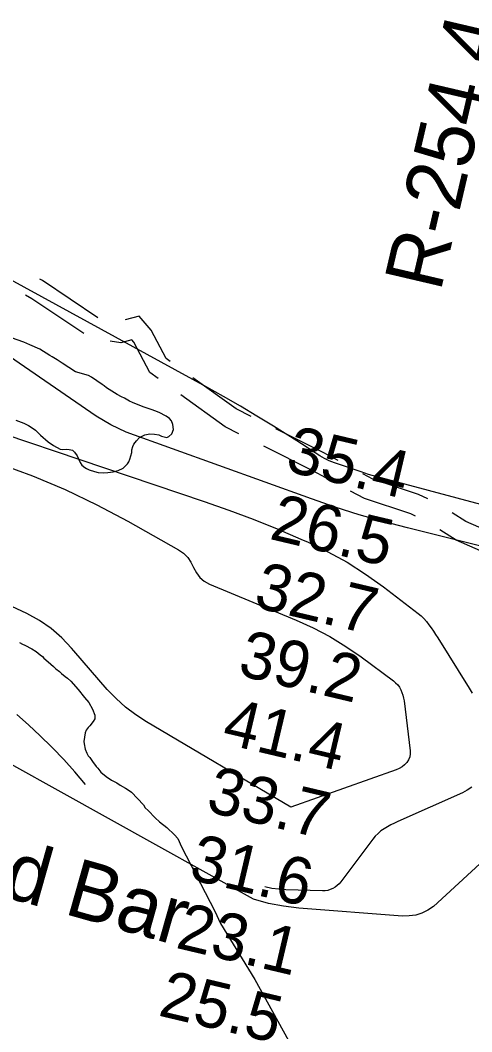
# Model space of a CAD drawing. Extents: x 3263578 to 3301413, y 764927 to 798602.
# Drawn here: x 3288461 to 3289108, y 784003 to 785450 of the extents above; entities that cross this region are included whole.
import ezdxf

# ---------------------------------------------------------------- set-up
doc = ezdxf.new("R2010")
doc.units = 0
for name, color, linetype in [('V-RIVR-IDEN', 7, 'Continuous'), ('V-RIVR-RANG', 7, 'Continuous'), ('V-RIVR-RANG-IDEN', 7, 'Continuous'), ('V-ROAD-CNTR', 7, 'Continuous'), ('V-SITE-VEGE', 7, 'Continuous'), ('V-TOPO-MAJR', 7, 'Continuous'), ('V-TOPO-MINR', 7, 'Continuous'), ('V-TOPO-SHOR', 7, 'Continuous')]:
    doc.layers.add(name, color=color, linetype=linetype)

msp = doc.modelspace()

# ---------------------------------------------------------------- linework, layer by layer
at = {"layer": 'V-ROAD-CNTR'}
for points in [[(3288572.4, 785024.4), (3288493, 785077.5), (3288489, 785079.6)], [(3288552.3, 785001.8), (3288477.7, 785051.6), (3288468.6, 785056.4)], [(3288676, 784961.8), (3288669.9, 784966.1), (3288648.8, 785006.6), (3288631.4, 785026.4), (3288611.6, 785021.2)], [(3288658.6, 784937.4), (3288646.7, 784945.8), (3288623.9, 784989.6), (3288621.1, 784992.7), (3288605, 784988.5), (3288590, 784990.8)], [(3288791.6, 784883.3), (3288770.2, 784894), (3288708.5, 784938.5)], [(3288774, 784858.5), (3288754.6, 784868.2), (3288691.1, 784914.1)], [(3288916.4, 784820), (3288894.7, 784831.6), (3288827.3, 784865.4)], [(3288898.9, 784795.4), (3288880.9, 784805), (3288809.7, 784840.6)], [(3289044.8, 784765.2), (3289031.5, 784771.5), (3288966.1, 784793.5), (3288951.7, 784801.2)], [(3289027.1, 784740.4), (3289020.3, 784743.7), (3288954.2, 784765.9), (3288934.2, 784776.5)], [(3289169.4, 784702.2), (3289099.4, 784732.8), (3289079.5, 784745.5)], [(3289151.7, 784677.2), (3289085.3, 784706.3), (3289062, 784721)]]:
    msp.add_lwpolyline(points, dxfattribs=at)
at = {"layer": 'V-SITE-VEGE'}
for points in [[(3288454.6, 784877.9), (3288466.3, 784873.6), (3288472.7, 784870.2), (3288476.8, 784867.7), (3288482.9, 784863.3), (3288490.2, 784856.4), (3288501.3, 784846.7), (3288508.5, 784841.7), (3288518.3, 784836.4), (3288521.9, 784835.9), (3288527.9, 784836.3), (3288531.1, 784836.1), (3288535.8, 784834.7), (3288538.7, 784832.2), (3288542.5, 784827), (3288546.8, 784817.1), (3288549.1, 784813.6), (3288553.4, 784810.1), (3288556.1, 784808.6), (3288560, 784806.7), (3288567.5, 784804.3), (3288572.5, 784803), (3288580.4, 784802.6), (3288586.4, 784803), (3288594, 784803.7), (3288601.2, 784805.7), (3288608.5, 784809.1), (3288614.6, 784815.3), (3288616.5, 784818), (3288618.2, 784821.9), (3288619.6, 784826.7), (3288620.7, 784831.8), (3288621, 784835.2), (3288622.5, 784840.3), (3288624, 784843.7), (3288627.6, 784848.3), (3288632.1, 784852.8), (3288634.7, 784854.5), (3288639.7, 784856.7), (3288646.8, 784858.3), (3288653.3, 784857.9), (3288659.5, 784856.8), (3288663.2, 784855.1), (3288671.1, 784853), (3288674.1, 784854.3), (3288678, 784858.2), (3288680.4, 784864.3), (3288679.8, 784871.5), (3288677.6, 784876.9), (3288674.9, 784880.4), (3288670, 784883.7), (3288660, 784888.6), (3288653.9, 784891.2), (3288649.8, 784892.5), (3288647, 784893.8), (3288642.7, 784895.1), (3288637.3, 784897), (3288622, 784903.3), (3288617.7, 784905.2), (3288610.4, 784909.2), (3288606.1, 784911.3), (3288599.8, 784914.7), (3288584.8, 784924.3), (3288581.1, 784927.1), (3288578.4, 784928.8), (3288563.3, 784939.4), (3288558.8, 784941.9), (3288540.3, 784946.8), (3288521.2, 784959.3), (3288514.2, 784964.1), (3288506.9, 784968.5), (3288503.6, 784970.2), (3288489.1, 784979.2), (3288475, 784985.8), (3288466.3, 784989.2), (3288448.6, 784995.7)], [(3288460.2, 784559.7), (3288464.3, 784557.6), (3288467.6, 784556.1), (3288477.6, 784550.9), (3288483.9, 784547.1), (3288489.7, 784542.4), (3288493, 784539.9), (3288495.1, 784537.4), (3288500.9, 784532.1), (3288508.5, 784525.7), (3288512.3, 784522), (3288517.2, 784518.5)], [(3288517.2, 784518.5), (3288520.3, 784515.4), (3288525.3, 784511.1), (3288529, 784508.6), (3288533.6, 784504.6), (3288544.2, 784492.5), (3288553.2, 784481.3), (3288559.2, 784474.1), (3288564.4, 784464.6), (3288568.1, 784455.9), (3288567.9, 784450.5), (3288565.5, 784446.6), (3288560.6, 784440.5), (3288558.2, 784438.3), (3288555.7, 784434.4), (3288554.1, 784430.6), (3288552.1, 784418.2), (3288552.8, 784415), (3288554.2, 784407.2), (3288556.3, 784401.6), (3288558.6, 784397.7), (3288560.8, 784395.3), (3288565.3, 784388.1), (3288567.6, 784385.7), (3288569.8, 784382.5), (3288572.1, 784380.1), (3288576.6, 784374.5), (3288584.2, 784368), (3288591.9, 784363.1), (3288599.6, 784359), (3288604.2, 784355.8), (3288611.8, 784351.6), (3288615.7, 784349.2), (3288620.3, 784345.9), (3288637.7, 784327.5), (3288639.9, 784323.5), (3288644.5, 784319.5), (3288654.3, 784309), (3288660.4, 784303.4), (3288671.1, 784295.3), (3288682.2, 784284.8), (3288686.8, 784279.6), (3288692.1, 784267.7), (3288739.6, 784175.3), (3288747.8, 784158.1), (3288797.1, 784077.9), (3288862.8, 783958.5)]]:
    msp.add_lwpolyline(points, dxfattribs=at)
at = {"layer": 'V-TOPO-MAJR'}
for points in [[(3289147.6, 784690.9), (3289015.7, 784723.6), (3288981, 784732.8), (3288946.4, 784742.6), (3288912.2, 784753.6), (3288878.2, 784765.3), (3288612.9, 784860.8), (3288590.6, 784871), (3288569.9, 784883.4), (3288306.1, 785064.6), (3288283.8, 785075.6), (3288260.9, 785085.8), (3288237.8, 785095.3), (3287864.2, 785369.3), (3287846.2, 785384.8), (3287798.4, 785423.7)], [(3288260.7, 784918.1), (3288724.7, 784761.6), (3288759.7, 784749.3), (3288794.5, 784736.3), (3288829, 784722.4), (3288863.1, 784707.8), (3288873.3, 784703.3), (3288901.6, 784689.5), (3288929.2, 784674.5), (3288955.7, 784657.6), (3288981.3, 784639.3), (3289030.8, 784601.5), (3289035.1, 784597.8), (3289039.2, 784594), (3289043, 784589.7), (3289046.4, 784585.3), (3289049.7, 784580.6), (3289052.9, 784575.9), (3289056, 784571.2), (3289059.1, 784566.4), (3289104.2, 784494.3), (3289108.2, 784487.4)], [(3288554.5, 784356.9), (3288539.2, 784374.8), (3288523.4, 784392.3), (3288507.1, 784409.3), (3288506, 784410.4), (3288489.7, 784426.4), (3288473.1, 784441.9), (3288456, 784456.9)], [(3289107.8, 784352.9), (3289101.2, 784348.6), (3289094.2, 784344.8), (3289001.9, 784304), (3288996.9, 784301.6), (3288991.9, 784299.1), (3288987, 784296.3), (3288982.2, 784293.4), (3288977.7, 784290.2), (3288973.5, 784286.7), (3288969.6, 784282.7), (3288966.1, 784278.5), (3288920.3, 784217.7), (3288917.8, 784214.7), (3288915, 784212.1), (3288911.9, 784209.8), (3288908.6, 784207.9), (3288905, 784206.4), (3288901.4, 784205.3), (3288897.6, 784204.7), (3288893.8, 784204.6), (3288841.5, 784206.1), (3288831.4, 784206.9), (3288821.3, 784208.1), (3288811.4, 784210.2)]]:
    msp.add_lwpolyline(points, dxfattribs=at)
at = {"layer": 'V-TOPO-MINR'}
for points in [[(3289161.6, 784746.4), (3288970.6, 784797.1), (3288965.1, 784798.6), (3288959.8, 784800.2), (3288954.4, 784801.9), (3288949.1, 784803.7), (3288911, 784816.9), (3288903.7, 784819.8), (3288896.7, 784823), (3288889.9, 784826.8), (3288883.3, 784831), (3288876.9, 784835.4), (3288870.4, 784839.8), (3288863.8, 784844), (3288857.3, 784848.2), (3288823.7, 784869.2), (3288800.1, 784883.6), (3288776.4, 784897.8), (3288752.4, 784911.5), (3288728.3, 784925), (3288360.6, 785125.6)], [(3289192, 784310.1), (3289052.9, 784182.2), (3289045, 784176.8), (3289036.3, 784172.8), (3289027.4, 784169.9), (3289018.1, 784168.7), (3289008.6, 784168.5), (3288859.9, 784180), (3288838, 784182.7), (3288816.4, 784186.7), (3288795.2, 784192.6), (3288171.6, 784538.8), (3287787.8, 784747.6), (3287762.6, 784761.1), (3287737.2, 784774.4), (3287633.9, 784823.7)], [(3288431.5, 784815.6), (3288478.7, 784798), (3288525.3, 784778.7), (3288570.6, 784756.9), (3288615.3, 784733.3), (3288687.8, 784692.5), (3288694.8, 784687.4), (3288700.9, 784681.6), (3288705.6, 784674.6), (3288709.4, 784666.9), (3288713.3, 784659.3), (3288718.2, 784652.6), (3288724.6, 784647.4), (3288732, 784643.2), (3288856.4, 784591.8), (3288880.8, 784580.7), (3288904.6, 784568.4), (3288927.4, 784554.3), (3288949.5, 784539.2), (3288995.6, 784505), (3288998.7, 784502.2), (3289001.6, 784499.3), (3289004, 784495.9), (3289006.1, 784492.3), (3289007.7, 784488.4), (3289009.1, 784484.5), (3289010.1, 784480.4), (3289010.8, 784476.3), (3289019.7, 784405), (3289019.7, 784400.5), (3289019, 784396.1), (3289017.2, 784392.1), (3289014.7, 784388.3), (3289011.4, 784384.9), (3289007.8, 784382), (3289003.8, 784379.7), (3288999.5, 784377.8), (3288848.5, 784324.1), (3288848.5, 784324.1)], [(3288848.5, 784324.1), (3288641.8, 784446.5), (3288626.6, 784456.5), (3288612, 784467.4), (3288598.5, 784479.5), (3288585.7, 784492.5), (3288573.5, 784506.2), (3288561.5, 784520), (3288549.6, 784533.9), (3288537.8, 784547.9), (3288534.7, 784551.7), (3288520.6, 784566.5), (3288505.4, 784580), (3288488.5, 784591.3), (3288470.5, 784601.2), (3288233, 784711.8)]]:
    msp.add_lwpolyline(points, dxfattribs=at)
at = {"layer": 'V-TOPO-SHOR'}
msp.add_lwpolyline([(3288454.6, 784877.9), (3288466.3, 784873.6), (3288472.7, 784870.2), (3288476.8, 784867.7), (3288482.9, 784863.3), (3288490.2, 784856.4), (3288501.3, 784846.7), (3288508.5, 784841.7), (3288518.3, 784836.4), (3288521.9, 784835.9), (3288527.9, 784836.3), (3288531.1, 784836.1), (3288535.8, 784834.7), (3288538.7, 784832.2), (3288542.5, 784827), (3288546.8, 784817.1), (3288549.1, 784813.6), (3288553.4, 784810.1), (3288556.1, 784808.6), (3288560, 784806.7), (3288567.5, 784804.3), (3288572.5, 784803), (3288580.4, 784802.6), (3288586.4, 784803), (3288594, 784803.7), (3288601.2, 784805.7), (3288608.5, 784809.1), (3288614.6, 784815.3), (3288616.5, 784818), (3288618.2, 784821.9), (3288619.6, 784826.7), (3288620.7, 784831.8), (3288621, 784835.2), (3288622.5, 784840.3), (3288624, 784843.7), (3288627.6, 784848.3), (3288632.1, 784852.8), (3288634.7, 784854.5), (3288639.7, 784856.7), (3288646.8, 784858.3), (3288653.3, 784857.9), (3288659.5, 784856.8), (3288663.2, 784855.1), (3288671.1, 784853), (3288674.1, 784854.3), (3288678, 784858.2), (3288680.4, 784864.3), (3288679.8, 784871.5), (3288677.6, 784876.9), (3288674.9, 784880.4), (3288670, 784883.7), (3288660, 784888.6), (3288653.9, 784891.2), (3288649.8, 784892.5), (3288647, 784893.8), (3288642.7, 784895.1), (3288637.3, 784897), (3288622, 784903.3), (3288617.7, 784905.2), (3288610.4, 784909.2), (3288606.1, 784911.3), (3288599.8, 784914.7), (3288584.8, 784924.3), (3288581.1, 784927.1), (3288578.4, 784928.8), (3288563.3, 784939.4), (3288558.8, 784941.9), (3288540.3, 784946.8), (3288521.2, 784959.3), (3288514.2, 784964.1), (3288506.9, 784968.5), (3288503.6, 784970.2), (3288489.1, 784979.2), (3288475, 784985.8), (3288466.3, 784989.2), (3288448.6, 784995.7)], dxfattribs=at)

# ---------------------------------------------------------------- texts
at = {"layer": 'V-RIVR-IDEN'}
msp.add_text('Sand Bar', height=83, rotation=344.1809, dxfattribs=at).set_placement((3288242.8, 784251.4))
at = {"layer": 'V-RIVR-RANG'}
for s, p in [('35.4', (3288839, 784805.6)), ('26.5', (3288816.3, 784708.3)), ('32.7', (3288793.5, 784610.9)), ('39.2', (3288770.8, 784513.5)), ('41.4', (3288748, 784416.1)), ('33.7', (3288725.3, 784318.7)), ('31.6', (3288700.7, 784221.8)), ('23.1', (3288682.1, 784123.4)), ('25.5', (3288657, 784026.6))]:
    msp.add_text(s, height=67, rotation=346.7083, dxfattribs=at).set_placement(p)
at = {"layer": 'V-RIVR-RANG-IDEN'}
msp.add_text('R-254.4', height=83, rotation=76.8484, dxfattribs=at).set_placement((3289062.8, 785060.1))

doc.saveas('drawing.dxf')
